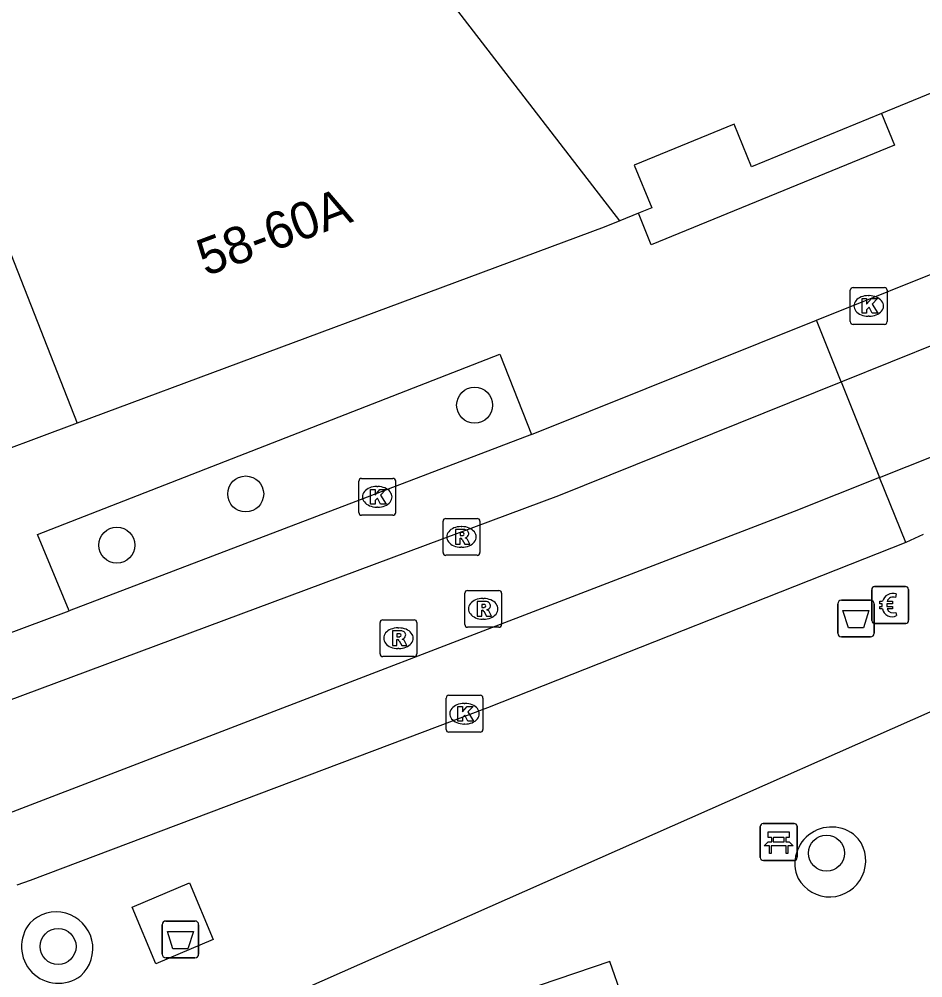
# Model space of a CAD drawing. Extents: x 160664 to 161506, y 382245 to 383288.
# Drawn here: x 161133.75 to 161158.3, y 382951.01 to 382977.05 of the extents above; entities that cross this region are included whole.
import ezdxf

# ---------------------------------------------------------------- set-up
doc = ezdxf.new("R2010")
doc.units = 0
for name, color, linetype in [('IMGEO_Afval_apart_plaats', 7, 'Continuous'), ('IMGEO_Afvalbak', 7, 'Continuous'), ('IMGEO_Bank', 7, 'Continuous'), ('IMGEO_Betaalautomaat', 7, 'Continuous'), ('IMGEO_Boom', 7, 'Continuous'), ('IMGEO_Kolk', 7, 'Continuous'), ('IMGEO_Pand', 7, 'Continuous'), ('IMGEO_Pand_nummerreeks', 7, 'Continuous'), ('IMGEO_Rijbaan_lokaal_gesloten', 7, 'Continuous'), ('IMGEO_Rioolput', 7, 'Continuous'), ('IMGEO_Voetpad_gesloten', 7, 'Continuous'), ('IMGEO_Voetpad_open', 7, 'Continuous')]:
    doc.layers.add(name, color=color, linetype=linetype)

msp = doc.modelspace()

# ---------------------------------------------------------------- linework, layer by layer
at = {"layer": 'IMGEO_Afval_apart_plaats'}
for p, q in [((161137.632, 382951.653), (161137.632, 382952.453)), ((161137.632, 382952.453), (161137.632, 382951.653)), ((161137.732, 382952.553), (161138.522, 382952.553)), ((161138.522, 382952.553), (161137.732, 382952.553)), ((161138.622, 382952.453), (161138.622, 382951.653)), ((161138.622, 382951.653), (161138.622, 382952.453)), ((161138.522, 382951.553), (161137.732, 382951.553)), ((161137.732, 382951.553), (161138.522, 382951.553))]:
    msp.add_line(p, q, dxfattribs=at)
msp.add_lwpolyline([(161137.775, 382952.267), (161138.479, 382952.267), (161138.33, 382951.797), (161137.924, 382951.797), (161137.775, 382952.267)], dxfattribs=at)
for centre, start, end in [((161137.732, 382952.453), 90, 180), ((161137.732, 382952.453), 90, 180), ((161138.522, 382952.453), 0, 90), ((161138.522, 382952.453), 360, 90), ((161137.732, 382951.653), 180, 270), ((161137.732, 382951.653), 180, 270), ((161138.522, 382951.653), 270, 0), ((161138.522, 382951.653), 270, 0)]:
    msp.add_arc(centre, 0.1, start, end, dxfattribs=at)
at = {"layer": 'IMGEO_Afvalbak'}
for p, q in [((161155.985, 382960.369), (161155.985, 382961.169)), ((161155.985, 382961.169), (161155.985, 382960.369)), ((161156.085, 382961.269), (161156.875, 382961.269)), ((161156.875, 382961.269), (161156.085, 382961.269)), ((161156.975, 382961.169), (161156.975, 382960.369)), ((161156.975, 382960.369), (161156.975, 382961.169)), ((161156.875, 382960.269), (161156.085, 382960.269)), ((161156.085, 382960.269), (161156.875, 382960.269))]:
    msp.add_line(p, q, dxfattribs=at)
msp.add_lwpolyline([(161156.128, 382960.983), (161156.832, 382960.983), (161156.683, 382960.513), (161156.277, 382960.513), (161156.128, 382960.983)], dxfattribs=at)
for centre, start, end in [((161156.085, 382961.169), 90, 180), ((161156.085, 382961.169), 90, 180), ((161156.875, 382961.169), 0, 90), ((161156.875, 382961.169), 360, 90), ((161156.085, 382960.369), 180, 270), ((161156.085, 382960.369), 180, 270), ((161156.875, 382960.369), 270, 0), ((161156.875, 382960.369), 270, 0)]:
    msp.add_arc(centre, 0.1, start, end, dxfattribs=at)
at = {"layer": 'IMGEO_Bank'}
for p, q in [((161153.882, 382954.276), (161153.882, 382955.117)), ((161153.882, 382955.117), (161153.882, 382954.276)), ((161153.957, 382955.201), (161154.798, 382955.201)), ((161154.798, 382955.201), (161153.957, 382955.201)), ((161154.882, 382955.126), (161154.882, 382954.285)), ((161154.882, 382954.285), (161154.882, 382955.126)), ((161154.191, 382954.707), (161154.191, 382954.813)), ((161154.235, 382954.813), (161154.235, 382954.707)), ((161154.523, 382954.819), (161154.241, 382954.819)), ((161154.529, 382954.707), (161154.529, 382954.813)), ((161154.573, 382954.813), (161154.573, 382954.707)), ((161154.579, 382954.599), (161154.186, 382954.599)), ((161154.241, 382954.701), (161154.523, 382954.701)), ((161154.807, 382954.201), (161153.966, 382954.201)), ((161153.966, 382954.201), (161154.807, 382954.201))]:
    msp.add_line(p, q, dxfattribs=at)
for points in [[(161154.185, 382954.819), (161154.099, 382954.819), (161154.099, 382954.98), (161154.662, 382954.98), (161154.662, 382954.819), (161154.579, 382954.819)], [(161154.129, 382954.599), (161153.987, 382954.599), (161154.099, 382954.701), (161154.185, 382954.701)], [(161154.179, 382954.592), (161154.179, 382954.385), (161154.136, 382954.385), (161154.136, 382954.592)], [(161154.579, 382954.701), (161154.662, 382954.701), (161154.774, 382954.599), (161154.635, 382954.599)], [(161154.629, 382954.592), (161154.629, 382954.385), (161154.585, 382954.385), (161154.585, 382954.592)]]:
    msp.add_lwpolyline(points, dxfattribs=at)
for centre, radius, start, end in [((161153.96, 382955.123), 0.0779, 92.4484, 184.2845), ((161153.96, 382955.123), 0.0779, 92.4484, 184.2845), ((161154.804, 382955.123), 0.0779, 2.4484, 94.2845), ((161154.804, 382955.123), 0.0779, 2.4484, 94.2845), ((161154.184, 382954.812), 0.00671, 2.8957, 87.1043), ((161154.241, 382954.812), 0.00671, 92.8957, 177.1043), ((161154.523, 382954.812), 0.00671, 2.8957, 87.1043), ((161154.58, 382954.812), 0.00671, 92.8957, 177.1043), ((161154.129, 382954.592), 0.00671, 2.8957, 87.1043), ((161154.186, 382954.592), 0.00671, 92.8957, 177.1043), ((161154.184, 382954.708), 0.00671, 272.8957, 357.1043), ((161154.241, 382954.708), 0.00671, 182.8957, 267.1043), ((161154.523, 382954.708), 0.00671, 272.8957, 357.1043), ((161154.58, 382954.708), 0.00671, 182.8957, 267.1043), ((161154.578, 382954.592), 0.00671, 2.8957, 87.1043), ((161154.635, 382954.592), 0.00671, 92.8957, 177.1043), ((161153.96, 382954.279), 0.0779, 182.4484, 274.2845), ((161153.96, 382954.279), 0.0779, 182.4484, 274.2845), ((161154.804, 382954.279), 0.0779, 272.4484, 4.2845), ((161154.804, 382954.279), 0.0779, 272.4484, 4.2845)]:
    msp.add_arc(centre, radius, start, end, dxfattribs=at)
at = {"layer": 'IMGEO_Betaalautomaat'}
for p, q in [((161156.986, 382961.635), (161157.827, 382961.635)), ((161157.827, 382961.635), (161156.986, 382961.635)), ((161156.911, 382960.711), (161156.911, 382961.552)), ((161156.911, 382961.552), (161156.911, 382960.711)), ((161157.573, 382961.44), (161157.556, 382961.34)), ((161157.91, 382961.561), (161157.91, 382960.72)), ((161157.91, 382960.72), (161157.91, 382961.561)), ((161157.194, 382961.099), (161157.194, 382961.167)), ((161157.315, 382961.167), (161157.315, 382961.099)), ((161157.56, 382960.934), (161157.582, 382960.847)), ((161157.836, 382960.636), (161156.995, 382960.636)), ((161156.995, 382960.636), (161157.836, 382960.636))]:
    msp.add_line(p, q, dxfattribs=at)
for points in [[(161157.194, 382961.167), (161157.125, 382961.167), (161157.125, 382961.236), (161157.204, 382961.236)], [(161157.199, 382961.03), (161157.125, 382961.03), (161157.125, 382961.099), (161157.194, 382961.099)], [(161157.326, 382961.236), (161157.473, 382961.236), (161157.473, 382961.167), (161157.315, 382961.167)], [(161157.315, 382961.099), (161157.473, 382961.099), (161157.473, 382961.03), (161157.329, 382961.03)]]:
    msp.add_lwpolyline(points, dxfattribs=at)
for centre, radius, start, end in [((161156.989, 382961.558), 0.0779, 92.4484, 184.2845), ((161156.989, 382961.558), 0.0779, 92.4484, 184.2845), ((161157.833, 382961.558), 0.0779, 2.4484, 94.2845), ((161157.833, 382961.558), 0.0779, 2.4484, 94.2845), ((161157.487, 382961.16), 0.293, 73.014, 165.0139), ((161157.493, 382961.173), 0.179, 69.3236, 159.5683), ((161157.46, 382961.085), 0.267, 191.8096, 297.0389), ((161157.493, 382961.1), 0.179, 202.7625, 291.8693), ((161156.989, 382960.714), 0.0779, 182.4484, 274.2845), ((161156.989, 382960.714), 0.0779, 182.4484, 274.2845), ((161157.833, 382960.714), 0.0779, 272.4484, 4.2845), ((161157.833, 382960.714), 0.0779, 272.4484, 4.2845)]:
    msp.add_arc(centre, radius, start, end, dxfattribs=at)
at = {"layer": 'IMGEO_Boom'}
for centre in [(161146.121, 382966.565), (161139.9, 382964.151), (161136.399, 382962.762), (161155.678, 382954.397), (161134.803, 382951.861)]:
    msp.add_circle(centre, 0.489, dxfattribs=at)
at = {"layer": 'IMGEO_Kolk'}
for p, q in [((161156.327, 382968.832), (161156.327, 382969.684)), ((161156.402, 382969.758), (161157.254, 382969.758)), ((161157.328, 382969.684), (161157.328, 382968.832)), ((161156.815, 382969.538), (161156.84, 382969.538)), ((161156.838, 382968.978), (161156.813, 382968.978)), ((161157.254, 382968.758), (161156.402, 382968.758)), ((161142.974, 382963.647), (161142.974, 382964.499)), ((161143.049, 382964.573), (161143.901, 382964.573)), ((161143.975, 382964.499), (161143.975, 382963.647)), ((161143.462, 382964.353), (161143.487, 382964.353)), ((161143.485, 382963.793), (161143.46, 382963.793)), ((161143.901, 382963.573), (161143.049, 382963.573)), ((161145.345, 382957.757), (161145.345, 382958.609)), ((161145.42, 382958.683), (161146.272, 382958.683)), ((161145.833, 382958.463), (161145.858, 382958.463)), ((161146.346, 382958.609), (161146.346, 382957.757)), ((161146.272, 382957.683), (161145.42, 382957.683)), ((161145.856, 382957.903), (161145.831, 382957.903))]:
    msp.add_line(p, q, dxfattribs=at)
for points in [[(161156.327, 382968.832), (161156.327, 382969.684)], [(161156.402, 382969.758), (161157.254, 382969.758)], [(161157.328, 382969.684), (161157.328, 382968.832)], [(161156.648, 382969.458), (161156.771, 382969.458), (161156.771, 382969.307), (161156.901, 382969.458), (161157.065, 382969.458), (161156.919, 382969.307), (161157.072, 382969.058), (161156.92, 382969.058), (161156.835, 382969.222), (161156.771, 382969.155), (161156.771, 382969.058), (161156.648, 382969.058), (161156.648, 382969.458)], [(161157.254, 382968.758), (161156.402, 382968.758)], [(161142.974, 382963.647), (161142.974, 382964.499)], [(161143.049, 382964.573), (161143.901, 382964.573)], [(161143.975, 382964.499), (161143.975, 382963.647)], [(161143.295, 382964.273), (161143.418, 382964.273), (161143.418, 382964.122), (161143.548, 382964.273), (161143.712, 382964.273), (161143.566, 382964.122), (161143.719, 382963.873), (161143.567, 382963.873), (161143.482, 382964.037), (161143.418, 382963.97), (161143.418, 382963.873), (161143.295, 382963.873), (161143.295, 382964.273)], [(161143.901, 382963.573), (161143.049, 382963.573)], [(161145.345, 382957.757), (161145.345, 382958.609)], [(161145.42, 382958.683), (161146.272, 382958.683)], [(161146.346, 382958.609), (161146.346, 382957.757)], [(161145.666, 382958.383), (161145.789, 382958.383), (161145.789, 382958.232), (161145.919, 382958.383), (161146.083, 382958.383), (161145.937, 382958.232), (161146.09, 382957.983), (161145.938, 382957.983), (161145.853, 382958.147), (161145.789, 382958.08), (161145.789, 382957.983), (161145.666, 382957.983), (161145.666, 382958.383)], [(161146.272, 382957.683), (161145.42, 382957.683)]]:
    msp.add_lwpolyline(points, dxfattribs=at)
for centre, start, end in [((161156.404, 382969.682), 91.552, 178.448), ((161156.404, 382969.682), 91.552, 178.448), ((161157.252, 382969.682), 1.552, 88.448), ((161157.252, 382969.682), 1.552, 88.448), ((161156.404, 382968.834), 181.552, 268.448), ((161156.404, 382968.834), 181.552, 268.448), ((161157.252, 382968.834), 271.552, 358.448), ((161157.252, 382968.834), 271.552, 358.448), ((161143.051, 382964.497), 91.552, 178.448), ((161143.051, 382964.497), 91.552, 178.448), ((161143.899, 382964.497), 1.552, 88.448), ((161143.899, 382964.497), 1.552, 88.448), ((161143.051, 382963.649), 181.552, 268.448), ((161143.051, 382963.649), 181.552, 268.448), ((161143.899, 382963.649), 271.552, 358.448), ((161143.899, 382963.649), 271.552, 358.448), ((161145.422, 382958.607), 91.552, 178.448), ((161145.422, 382958.607), 91.552, 178.448), ((161146.27, 382958.607), 1.552, 88.448), ((161146.27, 382958.607), 1.552, 88.448), ((161145.422, 382957.759), 181.552, 268.448), ((161145.422, 382957.759), 181.552, 268.448), ((161146.27, 382957.759), 271.552, 358.448), ((161146.27, 382957.759), 271.552, 358.448)]:
    msp.add_arc(centre, 0.0765, start, end, dxfattribs=at)
for centre, major_axis, ratio, start_param, end_param in [((161156.814, 382969.258), (-0.387, 0.002), 0.722429, 4.712389, 7.853982), ((161156.839, 382969.258), (-0.39, 0.002), 0.717154, 1.570796, 4.712389), ((161143.461, 382964.073), (-0.387, 0.002), 0.722429, 4.712389, 7.853982), ((161143.486, 382964.073), (-0.39, 0.002), 0.717154, 1.570796, 4.712389), ((161145.832, 382958.183), (-0.387, 0.002), 0.722429, 4.712389, 7.853982), ((161145.857, 382958.183), (-0.39, 0.002), 0.717154, 1.570796, 4.712389)]:
    msp.add_ellipse(centre, major_axis=major_axis, ratio=ratio, start_param=start_param, end_param=end_param, dxfattribs=at)
at = {"layer": 'IMGEO_Pand'}
for points in [[(161124.191, 382984.784), (161131.708, 382975.266), (161135.325, 382966.07)], [(161150.064, 382971.569), (161142.845, 382980.928), (161139.695, 382984.677)], [(161162.228, 382976.56), (161157.171, 382974.486)], [(161157.171, 382974.486), (161153.642, 382973.038), (161153.168, 382974.195), (161150.458, 382973.083), (161150.932, 382971.926), (161150.57, 382971.777)], [(161150.57, 382971.777), (161150.064, 382971.569)], [(161150.064, 382971.569), (161149.636, 382971.394), (161135.325, 382966.07)], [(161135.325, 382966.07), (161129.211, 382963.795)]]:
    msp.add_lwpolyline(points, dxfattribs=at)
at = {"layer": 'IMGEO_Rijbaan_lokaal_gesloten'}
for points in [[(161157.124, 382964.597), (161168.258, 382969.03), (161173.59, 382971.178), (161183.915, 382975.314), (161188.889, 382977.325), (161200.756, 382982.281), (161214.852, 382988.532), (161223.167, 382992.343), (161241.404, 383001.128)], [(161156.081, 382967.198), (161160.123, 382968.824), (161166.825, 382971.475), (161174.239, 382974.445)], [(161155.41, 382968.873), (161159.386, 382970.467), (161160.76, 382971.035)], [(161147.667, 382965.769), (161155.41, 382968.873)], [(161156.081, 382967.198), (161155.41, 382968.873)], [(161131.99, 382957.995), (161148.412, 382964.113), (161156.081, 382967.198)], [(161156.081, 382967.198), (161157.124, 382964.597)], [(161147.667, 382965.769), (161135.104, 382960.976)], [(161157.124, 382964.597), (161154.805, 382963.673), (161133.457, 382955.47), (161133.011, 382955.303)], [(161157.832, 382962.832), (161157.124, 382964.597)], [(161158.309, 382963.049), (161157.832, 382962.832)], [(161157.832, 382962.832), (161146.471, 382958.343), (161134.046, 382953.655), (161133.682, 382953.531)], [(161131.383, 382959.595), (161135.104, 382960.976)]]:
    msp.add_lwpolyline(points, dxfattribs=at)
at = {"layer": 'IMGEO_Rioolput'}
for p, q in [((161145.263, 382962.559), (161145.263, 382963.411)), ((161145.338, 382963.485), (161146.19, 382963.485)), ((161146.264, 382963.411), (161146.264, 382962.559)), ((161145.751, 382963.265), (161145.776, 382963.265)), ((161145.774, 382962.705), (161145.749, 382962.705)), ((161146.19, 382962.485), (161145.338, 382962.485)), ((161145.853, 382960.605), (161145.853, 382961.457)), ((161145.928, 382961.531), (161146.78, 382961.531)), ((161146.341, 382961.311), (161146.366, 382961.311)), ((161146.854, 382961.457), (161146.854, 382960.605)), ((161143.55, 382959.808), (161143.55, 382960.66)), ((161143.625, 382960.734), (161144.477, 382960.734)), ((161144.551, 382960.66), (161144.551, 382959.808)), ((161146.78, 382960.531), (161145.928, 382960.531)), ((161146.364, 382960.751), (161146.339, 382960.751)), ((161144.038, 382960.514), (161144.063, 382960.514)), ((161144.061, 382959.954), (161144.036, 382959.954)), ((161144.477, 382959.734), (161143.625, 382959.734))]:
    msp.add_line(p, q, dxfattribs=at)
for points in [[(161145.263, 382962.559), (161145.263, 382963.411)], [(161145.338, 382963.485), (161146.19, 382963.485)], [(161146.264, 382963.411), (161146.264, 382962.559)], [(161145.852, 382963.183), (161145.6, 382963.185), (161145.6, 382962.785)], [(161145.6, 382962.785), (161145.724, 382962.785), (161145.724, 382962.947), (161145.735, 382962.947)], [(161145.778, 382963.104), (161145.724, 382963.104), (161145.724, 382963.023)], [(161145.724, 382963.023), (161145.776, 382963.023)], [(161145.782, 382962.918), (161145.853, 382962.785), (161145.993, 382962.785), (161145.928, 382962.911)], [(161146.19, 382962.485), (161145.338, 382962.485)], [(161145.853, 382960.605), (161145.853, 382961.457)], [(161145.928, 382961.531), (161146.78, 382961.531)], [(161146.854, 382961.457), (161146.854, 382960.605)], [(161146.442, 382961.229), (161146.19, 382961.231), (161146.19, 382960.831)], [(161146.368, 382961.15), (161146.314, 382961.15), (161146.314, 382961.069)], [(161146.314, 382961.069), (161146.366, 382961.069)], [(161146.19, 382960.831), (161146.314, 382960.831), (161146.314, 382960.993), (161146.325, 382960.993)], [(161146.372, 382960.964), (161146.443, 382960.831), (161146.583, 382960.831), (161146.518, 382960.957)], [(161143.55, 382959.808), (161143.55, 382960.66)], [(161143.625, 382960.734), (161144.477, 382960.734)], [(161144.551, 382960.66), (161144.551, 382959.808)], [(161146.78, 382960.531), (161145.928, 382960.531)], [(161144.139, 382960.432), (161143.887, 382960.434), (161143.887, 382960.034)], [(161144.065, 382960.353), (161144.011, 382960.353), (161144.011, 382960.272)], [(161144.011, 382960.272), (161144.063, 382960.272)], [(161143.887, 382960.034), (161144.011, 382960.034), (161144.011, 382960.196), (161144.022, 382960.196)], [(161144.069, 382960.167), (161144.14, 382960.034), (161144.28, 382960.034), (161144.215, 382960.16)], [(161144.477, 382959.734), (161143.625, 382959.734)]]:
    msp.add_lwpolyline(points, dxfattribs=at)
for centre, radius, start, end in [((161145.34, 382963.409), 0.0765, 91.552, 178.448), ((161145.34, 382963.409), 0.0765, 91.552, 178.448), ((161146.188, 382963.409), 0.0765, 1.552, 88.448), ((161146.188, 382963.409), 0.0765, 1.552, 88.448), ((161145.851, 382963.073), 0.109, 350.3612, 89.416), ((161145.734, 382962.894), 0.0533, 26.0293, 88.6989), ((161145.76, 382963.212), 0.19, 274.7715, 282.9687), ((161145.784, 382963.008), 0.0964, 77.0061, 93.1865), ((161145.798, 382963.065), 0.0378, 276.6634, 79.6772), ((161145.849, 382963.073), 0.112, 277.5842, 350.9817), ((161145.833, 382962.858), 0.108, 29.5134, 73.7905), ((161145.34, 382962.561), 0.0765, 181.552, 268.448), ((161145.34, 382962.561), 0.0765, 181.552, 268.448), ((161146.188, 382962.561), 0.0765, 271.552, 358.448), ((161146.188, 382962.561), 0.0765, 271.552, 358.448), ((161145.93, 382961.455), 0.0765, 91.552, 178.448), ((161145.93, 382961.455), 0.0765, 91.552, 178.448), ((161146.778, 382961.455), 0.0765, 1.552, 88.448), ((161146.778, 382961.455), 0.0765, 1.552, 88.448), ((161146.35, 382961.258), 0.19, 274.7715, 282.9687), ((161146.374, 382961.054), 0.0964, 77.0061, 93.1865), ((161146.388, 382961.111), 0.0378, 276.6634, 79.6772), ((161146.441, 382961.119), 0.109, 350.3612, 89.416), ((161146.439, 382961.119), 0.112, 277.5842, 350.9817), ((161146.324, 382960.94), 0.0533, 26.0293, 88.6989), ((161146.423, 382960.904), 0.108, 29.5134, 73.7905), ((161143.627, 382960.658), 0.0765, 91.552, 178.448), ((161143.627, 382960.658), 0.0765, 91.552, 178.448), ((161144.475, 382960.658), 0.0765, 1.552, 88.448), ((161144.475, 382960.658), 0.0765, 1.552, 88.448), ((161145.93, 382960.607), 0.0765, 181.552, 268.448), ((161145.93, 382960.607), 0.0765, 181.552, 268.448), ((161146.778, 382960.607), 0.0765, 271.552, 358.448), ((161146.778, 382960.607), 0.0765, 271.552, 358.448), ((161144.047, 382960.461), 0.19, 274.7715, 282.9687), ((161144.071, 382960.257), 0.0964, 77.0061, 93.1865), ((161144.085, 382960.314), 0.0378, 276.6634, 79.6772), ((161144.138, 382960.322), 0.109, 350.3612, 89.416), ((161144.136, 382960.322), 0.112, 277.5842, 350.9817), ((161144.021, 382960.143), 0.0533, 26.0293, 88.6989), ((161144.12, 382960.107), 0.108, 29.5134, 73.7905), ((161143.627, 382959.81), 0.0765, 181.552, 268.448), ((161143.627, 382959.81), 0.0765, 181.552, 268.448), ((161144.475, 382959.81), 0.0765, 271.552, 358.448), ((161144.475, 382959.81), 0.0765, 271.552, 358.448)]:
    msp.add_arc(centre, radius, start, end, dxfattribs=at)
for centre, major_axis, ratio, start_param, end_param in [((161145.75, 382962.985), (-0.387, 0.002), 0.722429, 4.712389, 7.853982), ((161145.775, 382962.985), (-0.39, 0.002), 0.717154, 1.570796, 4.712389), ((161146.34, 382961.031), (-0.387, 0.002), 0.722429, 4.712389, 7.853982), ((161146.365, 382961.031), (-0.39, 0.002), 0.717154, 1.570796, 4.712389), ((161144.037, 382960.234), (-0.387, 0.002), 0.722429, 4.712389, 7.853982), ((161144.062, 382960.234), (-0.39, 0.002), 0.717154, 1.570796, 4.712389)]:
    msp.add_ellipse(centre, major_axis=major_axis, ratio=ratio, start_param=start_param, end_param=end_param, dxfattribs=at)
at = {"layer": 'IMGEO_Voetpad_gesloten'}
for points in [[(161139.018, 382952.053), (161137.463, 382951.391), (161136.814, 382952.928), (161138.375, 382953.591), (161139.018, 382952.053)], [(161150.129, 382950.492), (161149.797, 382951.458), (161144.09, 382949.521), (161144.433, 382948.548)]]:
    msp.add_lwpolyline(points, dxfattribs=at)
at = {"layer": 'IMGEO_Voetpad_open'}
for points in [[(161157.171, 382974.486), (161157.525, 382973.62), (161150.92, 382970.921), (161150.57, 382971.777)], [(161135.104, 382960.976), (161134.242, 382963.047), (161146.804, 382967.946), (161147.667, 382965.769)], [(161140.009, 382950.063), (161159.988, 382958.892)]]:
    msp.add_lwpolyline(points, dxfattribs=at)
for centre, radius, start, end in [((161155.816, 382954.112), 0.994, 42.8932, 203.7895), ((161155.764, 382954.191), 0.982, 209.2241, 37.4586), ((161134.752, 382951.805), 0.996, 312.027, 136.0999), ((161134.813, 382951.863), 1.002, 140.8913, 307.2356)]:
    msp.add_arc(centre, radius, start, end, dxfattribs=at)

# ---------------------------------------------------------------- texts
at = {"layer": 'IMGEO_Pand_nummerreeks'}
msp.add_text('58-60A', height=1, rotation=20.4074, dxfattribs=at).set_placement((161138.815, 382970.056))

doc.saveas('drawing.dxf')
